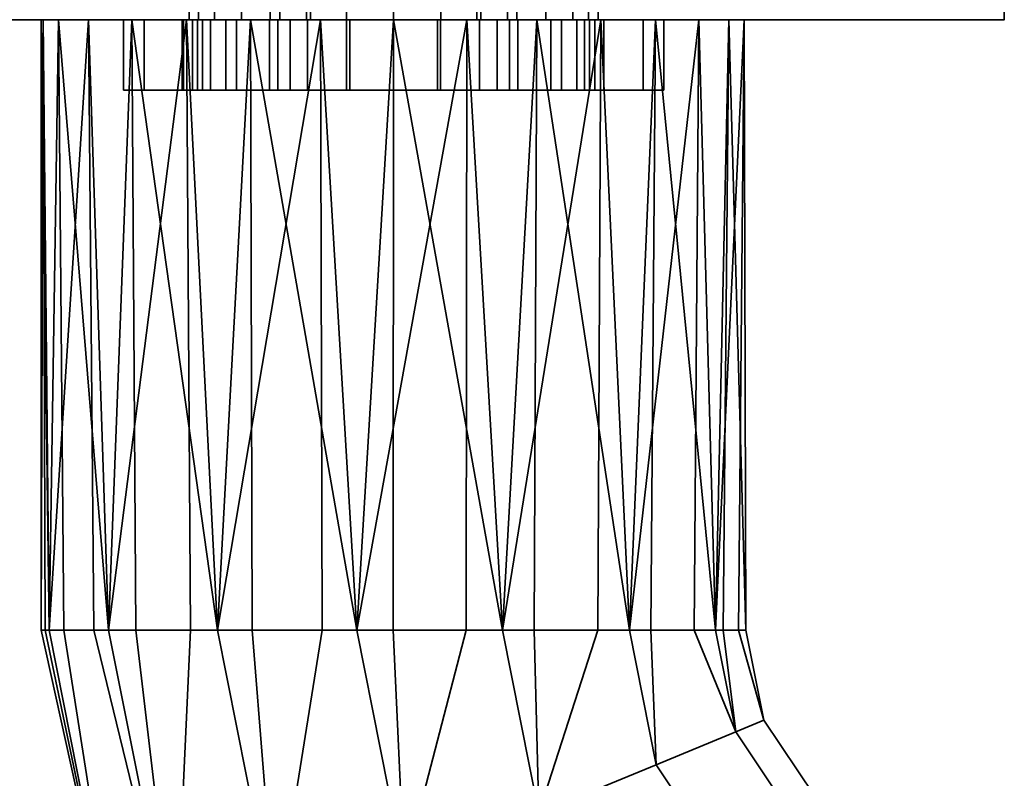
# Model space of a CAD drawing. Header units: millimetres. Extents: x -490 to 6690, y -115 to 152.
# Tile 292 of 656: x 1180 to 1222, y -89 to -57. Entities that reach past the tile are written whole.
import ezdxf

# ---------------------------------------------------------------- set-up
doc = ezdxf.new("R2010")
doc.units = ezdxf.units.MM
doc.layers.add('151', color=253, linetype='Continuous')

# ---------------------------------------------------------------- blocks, each defined once
blk = doc.blocks.new('UG_SURFACE_115')
at = {"layer": '151', "color": 252, "linetype": 'Continuous', "lineweight": 35}
for points in [[(1187.654, -57, 1013.609), (1187.654, -60, 1013.609), (1188.85, -60, 1016.597), (1188.85, -57, 1016.597)], [(1187.654, -57, 1010.391), (1187.654, -60, 1010.391), (1187.654, -60, 1013.609), (1187.654, -57, 1013.609)], [(1188.85, -57, 1007.403), (1188.85, -60, 1007.403), (1187.654, -60, 1010.391), (1187.654, -57, 1010.391)], [(1194, -57, 1003.739), (1187.654, -57, 1010.391), (1187.654, -57, 1013.609)], [(1194, -57, 1003.739), (1191.072, -57, 1005.074), (1188.85, -57, 1007.403), (1187.654, -57, 1010.391)], [(1187.654, -57, 1013.609), (1188.85, -57, 1016.597), (1191.072, -57, 1018.926), (1194, -57, 1003.739)], [(1188.85, -57, 1016.597), (1188.85, -60, 1016.597), (1191.072, -60, 1018.926), (1191.072, -57, 1018.926)], [(1191.072, -57, 1005.074), (1191.072, -60, 1005.074), (1188.85, -60, 1007.403), (1188.85, -57, 1007.403)], [(1191.072, -57, 1018.926), (1191.072, -60, 1018.926), (1194, -60, 1020.261), (1194, -57, 1020.261)], [(1194, -57, 1003.739), (1194, -60, 1003.739), (1191.072, -60, 1005.074), (1191.072, -57, 1005.074)], [(1191.072, -57, 1018.926), (1194, -57, 1020.261), (1194, -57, 1003.739)], [(1194, -57, 1020.261), (1194, -60, 1020.261), (1194, -60, 1003.739), (1194, -57, 1003.739)], [(1194, -60, 1003.739), (1187.654, -60, 1013.609), (1187.654, -60, 1010.391)], [(1194, -60, 1003.739), (1191.072, -60, 1018.926), (1188.85, -60, 1016.597), (1187.654, -60, 1013.609)], [(1187.654, -60, 1010.391), (1188.85, -60, 1007.403), (1191.072, -60, 1005.074), (1194, -60, 1003.739)], [(1194, -60, 1003.739), (1194, -60, 1020.261), (1191.072, -60, 1018.926)]]:
    blk.add_3dface(points, dxfattribs=at)
blk = doc.blocks.new('UG_SURFACE_117')
at = {"layer": '151', "color": 252, "linetype": 'Continuous', "lineweight": 35}
for points in [[(1184.5, -57, 1014.5), (1187.049, -57, 1012.941), (1187, -57, 1012)], [(1184.5, -57, 1014.5), (1185.375, -57, 1018.901), (1188.206, -57, 1016.5), (1187.049, -57, 1012.941)], [(1185.375, -57, 989.099), (1184.5, -57, 993.5), (1189.312, -57, 1005.978), (1192.339, -57, 1003.778)], [(1187, -57, 1012), (1187.441, -57, 1009.219), (1184.5, -57, 993.5), (1184.5, -57, 1014.5)], [(1187.441, -57, 1009.219), (1189.312, -57, 1005.978), (1184.5, -57, 993.5)], [(1185.375, -57, 989.099), (1185.375, -60, 989.099), (1184.5, -60, 993.5), (1184.5, -57, 993.5)], [(1184.5, -57, 993.5), (1184.5, -60, 993.5), (1184.5, -60, 1014.5), (1184.5, -57, 1014.5)], [(1184.5, -57, 1014.5), (1184.5, -60, 1014.5), (1185.375, -60, 1018.901), (1185.375, -57, 1018.901)], [(1187.868, -57, 985.368), (1185.375, -57, 989.099), (1192.339, -57, 1003.778), (1196, -57, 1003)], [(1190.71, -57, 1019.281), (1188.206, -57, 1016.5), (1185.375, -57, 1018.901), (1187.868, -57, 1022.632)], [(1187.868, -57, 985.368), (1187.868, -60, 985.368), (1185.375, -60, 989.099), (1185.375, -57, 989.099)], [(1185.375, -57, 1018.901), (1185.375, -60, 1018.901), (1187.868, -60, 1022.632), (1187.868, -57, 1022.632)], [(1187, -57, 1012), (1187.049, -57, 1012.941), (1187.049, -60, 1012.941), (1187, -60, 1012)], [(1187, -60, 1012), (1187.441, -60, 1009.219), (1187.441, -57, 1009.219), (1187, -57, 1012)], [(1188.206, -57, 1016.5), (1188.206, -60, 1016.5), (1187.049, -60, 1012.941), (1187.049, -57, 1012.941)], [(1187.441, -57, 1009.219), (1187.441, -60, 1009.219), (1189.312, -60, 1005.978), (1189.312, -57, 1005.978)], [(1196, -57, 1003), (1196, -57, 982), (1191.599, -57, 982.875), (1187.868, -57, 985.368)], [(1194.129, -57, 1020.803), (1190.71, -57, 1019.281), (1187.868, -57, 1022.632), (1191.599, -57, 1025.125)], [(1191.599, -57, 982.875), (1191.599, -60, 982.875), (1187.868, -60, 985.368), (1187.868, -57, 985.368)], [(1187.868, -57, 1022.632), (1187.868, -60, 1022.632), (1191.599, -60, 1025.125), (1191.599, -57, 1025.125)], [(1190.71, -57, 1019.281), (1190.71, -60, 1019.281), (1188.206, -60, 1016.5), (1188.206, -57, 1016.5)], [(1189.312, -57, 1005.978), (1189.312, -60, 1005.978), (1192.339, -60, 1003.778), (1192.339, -57, 1003.778)], [(1194.129, -57, 1020.803), (1194.129, -60, 1020.803), (1190.71, -60, 1019.281), (1190.71, -57, 1019.281)], [(1197.871, -57, 1020.803), (1194.129, -57, 1020.803), (1191.599, -57, 1025.125), (1196, -57, 1026)], [(1196, -57, 982), (1196, -60, 982), (1191.599, -60, 982.875), (1191.599, -57, 982.875)], [(1191.599, -57, 1025.125), (1191.599, -60, 1025.125), (1196, -60, 1026), (1196, -57, 1026)], [(1192.339, -57, 1003.778), (1192.339, -60, 1003.778), (1196, -60, 1003), (1196, -57, 1003)], [(1197.871, -57, 1020.803), (1197.871, -60, 1020.803), (1194.129, -60, 1020.803), (1194.129, -57, 1020.803)], [(1196, -57, 1003), (1196, -60, 1003), (1199.661, -60, 1003.778), (1199.661, -57, 1003.778)], [(1196, -57, 1003), (1199.661, -57, 1003.778), (1206.625, -57, 989.099), (1204.132, -57, 985.368)], [(1204.132, -57, 985.368), (1200.401, -57, 982.875), (1196, -57, 1003)], [(1196, -57, 1026), (1200.401, -57, 1025.125), (1197.871, -57, 1020.803)], [(1200.401, -57, 982.875), (1196, -57, 982), (1196, -57, 1003)], [(1200.401, -57, 982.875), (1200.401, -60, 982.875), (1196, -60, 982), (1196, -57, 982)], [(1196, -57, 1026), (1196, -60, 1026), (1200.401, -60, 1025.125), (1200.401, -57, 1025.125)], [(1201.29, -57, 1019.281), (1201.29, -60, 1019.281), (1197.871, -60, 1020.803), (1197.871, -57, 1020.803)], [(1201.29, -57, 1019.281), (1197.871, -57, 1020.803), (1200.401, -57, 1025.125), (1204.132, -57, 1022.632)], [(1199.661, -57, 1003.778), (1199.661, -60, 1003.778), (1202.688, -60, 1005.978), (1202.688, -57, 1005.978)], [(1207.5, -57, 993.5), (1206.625, -57, 989.099), (1199.661, -57, 1003.778), (1202.688, -57, 1005.978)], [(1204.132, -57, 985.368), (1204.132, -60, 985.368), (1200.401, -60, 982.875), (1200.401, -57, 982.875)], [(1200.401, -57, 1025.125), (1200.401, -60, 1025.125), (1204.132, -60, 1022.632), (1204.132, -57, 1022.632)], [(1203.794, -57, 1016.5), (1203.794, -60, 1016.5), (1201.29, -60, 1019.281), (1201.29, -57, 1019.281)], [(1204.132, -57, 1022.632), (1206.625, -57, 1018.901), (1203.794, -57, 1016.5), (1201.29, -57, 1019.281)], [(1202.688, -57, 1005.978), (1202.688, -60, 1005.978), (1204.56, -60, 1009.219), (1204.56, -57, 1009.219)], [(1207.5, -57, 993.5), (1202.688, -57, 1005.978), (1204.56, -57, 1009.219)], [(1204.951, -57, 1012.941), (1204.951, -60, 1012.941), (1203.794, -60, 1016.5), (1203.794, -57, 1016.5)], [(1204.951, -57, 1012.941), (1203.794, -57, 1016.5), (1206.625, -57, 1018.901), (1207.5, -57, 1014.5)], [(1206.625, -57, 989.099), (1206.625, -60, 989.099), (1204.132, -60, 985.368), (1204.132, -57, 985.368)], [(1204.132, -57, 1022.632), (1204.132, -60, 1022.632), (1206.625, -60, 1018.901), (1206.625, -57, 1018.901)], [(1204.56, -57, 1009.219), (1204.56, -60, 1009.219), (1204.951, -60, 1012.941), (1204.951, -57, 1012.941)], [(1204.56, -57, 1009.219), (1204.951, -57, 1012.941), (1207.5, -57, 1014.5), (1207.5, -57, 993.5)], [(1207.5, -57, 993.5), (1207.5, -60, 993.5), (1206.625, -60, 989.099), (1206.625, -57, 989.099)], [(1206.625, -57, 1018.901), (1206.625, -60, 1018.901), (1207.5, -60, 1014.5), (1207.5, -57, 1014.5)], [(1207.5, -57, 1014.5), (1207.5, -60, 1014.5), (1207.5, -60, 993.5), (1207.5, -57, 993.5)], [(1184.5, -60, 1014.5), (1184.5, -60, 993.5), (1187.441, -60, 1009.219), (1187, -60, 1012)], [(1187, -60, 1012), (1187.049, -60, 1012.941), (1184.5, -60, 1014.5)], [(1184.5, -60, 993.5), (1189.312, -60, 1005.978), (1187.441, -60, 1009.219)], [(1187.049, -60, 1012.941), (1188.206, -60, 1016.5), (1185.375, -60, 1018.901), (1184.5, -60, 1014.5)], [(1192.339, -60, 1003.778), (1189.312, -60, 1005.978), (1184.5, -60, 993.5), (1185.375, -60, 989.099)], [(1187.868, -60, 1022.632), (1185.375, -60, 1018.901), (1188.206, -60, 1016.5), (1190.71, -60, 1019.281)], [(1196, -60, 1003), (1192.339, -60, 1003.778), (1185.375, -60, 989.099), (1187.868, -60, 985.368)], [(1191.599, -60, 1025.125), (1187.868, -60, 1022.632), (1190.71, -60, 1019.281), (1194.129, -60, 1020.803)], [(1187.868, -60, 985.368), (1191.599, -60, 982.875), (1196, -60, 982), (1196, -60, 1003)], [(1196, -60, 1026), (1191.599, -60, 1025.125), (1194.129, -60, 1020.803)], [(1194.129, -60, 1020.803), (1197.871, -60, 1020.803), (1200.401, -60, 1025.125), (1196, -60, 1026)], [(1196, -60, 1003), (1200.401, -60, 982.875), (1204.132, -60, 985.368)], [(1196, -60, 1003), (1196, -60, 982), (1200.401, -60, 982.875)], [(1204.132, -60, 985.368), (1206.625, -60, 989.099), (1199.661, -60, 1003.778), (1196, -60, 1003)], [(1197.871, -60, 1020.803), (1201.29, -60, 1019.281), (1204.132, -60, 1022.632), (1200.401, -60, 1025.125)], [(1202.688, -60, 1005.978), (1199.661, -60, 1003.778), (1206.625, -60, 989.099), (1207.5, -60, 993.5)], [(1201.29, -60, 1019.281), (1203.794, -60, 1016.5), (1206.625, -60, 1018.901), (1204.132, -60, 1022.632)], [(1204.56, -60, 1009.219), (1202.688, -60, 1005.978), (1207.5, -60, 993.5)], [(1207.5, -60, 1014.5), (1206.625, -60, 1018.901), (1203.794, -60, 1016.5), (1204.951, -60, 1012.941)], [(1207.5, -60, 993.5), (1207.5, -60, 1014.5), (1204.951, -60, 1012.941), (1204.56, -60, 1009.219)]]:
    blk.add_3dface(points, dxfattribs=at)
blk = doc.blocks.new('UG_SURFACE_119')
at = {"layer": '151', "color": 252, "linetype": 'Continuous', "lineweight": 35}
for points in [[(1198, -57, 1003.739), (1198, -60, 1003.739), (1198, -60, 1020.261), (1198, -57, 1020.261)], [(1200.928, -57, 1005.074), (1200.928, -60, 1005.074), (1198, -60, 1003.739), (1198, -57, 1003.739)], [(1198, -57, 1020.261), (1198, -60, 1020.261), (1200.928, -60, 1018.926), (1200.928, -57, 1018.926)], [(1198, -57, 1003.739), (1198, -57, 1020.261), (1200.928, -57, 1018.926)], [(1200.928, -57, 1005.074), (1198, -57, 1003.739), (1200.928, -57, 1018.926)], [(1203.15, -57, 1007.403), (1203.15, -60, 1007.403), (1200.928, -60, 1005.074), (1200.928, -57, 1005.074)], [(1200.928, -57, 1018.926), (1200.928, -60, 1018.926), (1203.15, -60, 1016.597), (1203.15, -57, 1016.597)], [(1200.928, -57, 1005.074), (1200.928, -57, 1018.926), (1203.15, -57, 1016.597), (1204.346, -57, 1013.609)], [(1204.346, -57, 1013.609), (1204.346, -57, 1010.391), (1203.15, -57, 1007.403), (1200.928, -57, 1005.074)], [(1204.346, -57, 1010.391), (1204.346, -60, 1010.391), (1203.15, -60, 1007.403), (1203.15, -57, 1007.403)], [(1203.15, -57, 1016.597), (1203.15, -60, 1016.597), (1204.346, -60, 1013.609), (1204.346, -57, 1013.609)], [(1204.346, -57, 1013.609), (1204.346, -60, 1013.609), (1204.346, -60, 1010.391), (1204.346, -57, 1010.391)], [(1198, -60, 1020.261), (1198, -60, 1003.739), (1200.928, -60, 1005.074)], [(1200.928, -60, 1018.926), (1198, -60, 1020.261), (1200.928, -60, 1005.074)], [(1200.928, -60, 1018.926), (1200.928, -60, 1005.074), (1203.15, -60, 1007.403), (1204.346, -60, 1010.391)], [(1204.346, -60, 1010.391), (1204.346, -60, 1013.609), (1203.15, -60, 1016.597), (1200.928, -60, 1018.926)]]:
    blk.add_3dface(points, dxfattribs=at)
blk = doc.blocks.new('UG_SURFACE_121')
at = {"layer": '151', "color": 254, "linetype": 'Continuous', "lineweight": 35}
for points in [[(1196, -44, 948), (1196, -57, 948), (1170, -57, 951.5), (1170, -44, 951.5)], [(1170, -44, 1186.5), (1170, -57, 1186.5), (1196, -57, 1190), (1196, -44, 1190)], [(1187.289, -44, 1011.173), (1187.289, -57, 1011.173), (1188.367, -57, 1007.721), (1188.367, -44, 1007.721)], [(1187.699, -44, 1014.767), (1187.699, -57, 1014.767), (1187.289, -57, 1011.173), (1187.289, -44, 1011.173)], [(1189.527, -44, 1017.888), (1189.527, -57, 1017.888), (1187.699, -57, 1014.767), (1187.699, -44, 1014.767)], [(1188.367, -44, 1007.721), (1188.367, -57, 1007.721), (1190.75, -57, 1005), (1190.75, -44, 1005)], [(1192.461, -44, 1020.002), (1192.461, -57, 1020.002), (1189.527, -57, 1017.888), (1189.527, -44, 1017.888)], [(1190.75, -44, 1005), (1190.75, -57, 1005), (1190.75, -57, 992.5), (1190.75, -44, 992.5)], [(1190.75, -44, 992.5), (1190.75, -57, 992.5), (1191.15, -57, 990.491), (1191.15, -44, 990.491)], [(1191.15, -44, 990.491), (1191.15, -57, 990.491), (1192.288, -57, 988.788), (1192.288, -44, 988.788)], [(1192.288, -44, 988.788), (1192.288, -57, 988.788), (1193.991, -57, 987.65), (1193.991, -44, 987.65)], [(1196, -44, 1020.75), (1196, -57, 1020.75), (1192.461, -57, 1020.002), (1192.461, -44, 1020.002)], [(1193.991, -44, 987.65), (1193.991, -57, 987.65), (1196, -57, 987.25), (1196, -44, 987.25)], [(1199.539, -44, 1020.002), (1199.539, -57, 1020.002), (1196, -57, 1020.75), (1196, -44, 1020.75)], [(1222, -44, 951.5), (1222, -57, 951.5), (1196, -57, 948), (1196, -44, 948)], [(1196, -44, 987.25), (1196, -57, 987.25), (1198.009, -57, 987.65), (1198.009, -44, 987.65)], [(1196, -44, 1190), (1196, -57, 1190), (1222, -57, 1186.5), (1222, -44, 1186.5)], [(1198.009, -44, 987.65), (1198.009, -57, 987.65), (1199.712, -57, 988.788), (1199.712, -44, 988.788)], [(1202.473, -44, 1017.888), (1202.473, -57, 1017.888), (1199.539, -57, 1020.002), (1199.539, -44, 1020.002)], [(1199.712, -44, 988.788), (1199.712, -57, 988.788), (1200.85, -57, 990.491), (1200.85, -44, 990.491)], [(1200.85, -44, 990.491), (1200.85, -57, 990.491), (1201.25, -57, 992.5), (1201.25, -44, 992.5)], [(1201.25, -44, 992.5), (1201.25, -57, 992.5), (1201.25, -57, 1005), (1201.25, -44, 1005)], [(1201.25, -44, 1005), (1201.25, -57, 1005), (1203.632, -57, 1007.721), (1203.632, -44, 1007.721)], [(1204.301, -44, 1014.767), (1204.301, -57, 1014.767), (1202.473, -57, 1017.888), (1202.473, -44, 1017.888)], [(1203.632, -44, 1007.721), (1203.632, -57, 1007.721), (1204.711, -57, 1011.173), (1204.711, -44, 1011.173)], [(1204.711, -44, 1011.173), (1204.711, -57, 1011.173), (1204.301, -57, 1014.767), (1204.301, -44, 1014.767)], [(1222, -44, 1186.5), (1222, -57, 1186.5), (1222, -57, 951.5), (1222, -44, 951.5)], [(1170, -57, 951.5), (1193.991, -57, 987.65), (1192.288, -57, 988.788)], [(1170, -57, 951.5), (1181.734, -57, 1099.365), (1181, -57, 1104)], [(1170, -57, 951.5), (1191.15, -57, 990.491), (1190.75, -57, 992.5)], [(1170, -57, 951.5), (1196, -57, 948), (1196, -57, 987.25), (1193.991, -57, 987.65)], [(1181, -57, 1104), (1181.082, -57, 1105.568), (1170, -57, 1186.5), (1170, -57, 951.5)], [(1192.288, -57, 988.788), (1191.15, -57, 990.491), (1170, -57, 951.5)], [(1196, -57, 1190), (1170, -57, 1186.5), (1192.881, -57, 1118.672)], [(1170, -57, 1186.5), (1183.01, -57, 1111.5), (1187.183, -57, 1116.135)], [(1170, -57, 951.5), (1184.853, -57, 1093.963), (1181.734, -57, 1099.365)], [(1170, -57, 951.5), (1187.289, -57, 1011.173), (1187.699, -57, 1014.767)], [(1190.75, -57, 992.5), (1190.75, -57, 1005), (1188.367, -57, 1007.721), (1170, -57, 951.5)], [(1187.183, -57, 1116.135), (1192.881, -57, 1118.672), (1170, -57, 1186.5)], [(1170, -57, 951.5), (1189.899, -57, 1090.297), (1184.853, -57, 1093.963)], [(1188.367, -57, 1007.721), (1187.289, -57, 1011.173), (1170, -57, 951.5)], [(1187.699, -57, 1014.767), (1196, -57, 1089), (1189.899, -57, 1090.297), (1170, -57, 951.5)], [(1181.082, -57, 1105.568), (1183.01, -57, 1111.5), (1170, -57, 1186.5)], [(1181, -57, 1104), (1181.734, -57, 1099.365), (1181.328, -83, 1100.881)], [(1181.082, -57, 1105.568), (1181, -57, 1104), (1181, -83, 1104)], [(1181, -83, 1104), (1181.164, -83, 1105.559), (1181.082, -57, 1105.568)], [(1181.328, -83, 1100.881), (1181, -83, 1104), (1181, -57, 1104)], [(1183.01, -57, 1111.5), (1181.082, -57, 1105.568), (1181.328, -83, 1107.119)], [(1181.082, -57, 1105.568), (1181.164, -83, 1105.559), (1181.328, -83, 1107.119)], [(1181.734, -57, 1099.365), (1181.959, -83, 1099.465), (1181.328, -83, 1100.881)], [(1181.328, -83, 1107.119), (1183.234, -83, 1111.4), (1183.01, -57, 1111.5)], [(1181.734, -57, 1099.365), (1184.853, -57, 1093.963), (1183.865, -83, 1095.183)], [(1183.865, -83, 1095.183), (1181.959, -83, 1099.465), (1181.734, -57, 1099.365)], [(1187.183, -57, 1116.135), (1183.01, -57, 1111.5), (1183.865, -83, 1112.817)], [(1183.01, -57, 1111.5), (1183.234, -83, 1111.4), (1183.865, -83, 1112.817)], [(1184.853, -57, 1093.963), (1185.017, -83, 1094.146), (1183.865, -83, 1095.183)], [(1183.865, -83, 1112.817), (1187.348, -83, 1115.953), (1187.183, -57, 1116.135)], [(1184.853, -57, 1093.963), (1189.899, -57, 1090.297), (1188.5, -83, 1091.01)], [(1188.5, -83, 1091.01), (1185.017, -83, 1094.146), (1184.853, -57, 1093.963)], [(1192.881, -57, 1118.672), (1187.183, -57, 1116.135), (1188.5, -83, 1116.99)], [(1187.183, -57, 1116.135), (1187.348, -83, 1115.953), (1188.5, -83, 1116.99)], [(1196, -57, 1089), (1187.699, -57, 1014.767), (1189.527, -57, 1017.888)], [(1189.899, -57, 1090.297), (1189.975, -83, 1090.53), (1188.5, -83, 1091.01)], [(1188.5, -83, 1116.99), (1192.957, -83, 1118.439), (1192.881, -57, 1118.672)], [(1196, -57, 1089), (1189.527, -57, 1017.888), (1192.461, -57, 1020.002)], [(1189.899, -57, 1090.297), (1196, -57, 1089), (1194.432, -83, 1089.082)], [(1194.432, -83, 1089.082), (1189.975, -83, 1090.53), (1189.899, -57, 1090.297)], [(1192.461, -57, 1020.002), (1196, -57, 1020.75), (1196, -57, 1089)], [(1199.119, -57, 1118.672), (1192.881, -57, 1118.672), (1194.432, -83, 1118.918)], [(1192.881, -57, 1118.672), (1192.957, -83, 1118.439), (1194.432, -83, 1118.918)], [(1192.881, -57, 1118.672), (1199.119, -57, 1118.672), (1222, -57, 1186.5), (1196, -57, 1190)], [(1196, -57, 1089), (1195.974, -83, 1089.244), (1194.432, -83, 1089.082)], [(1194.432, -83, 1118.918), (1199.093, -83, 1118.428), (1199.119, -57, 1118.672)], [(1200.635, -83, 1089.734), (1195.974, -83, 1089.244), (1196, -57, 1089)], [(1196, -57, 1089), (1202.101, -57, 1090.297), (1200.635, -83, 1089.734)], [(1202.101, -57, 1090.297), (1196, -57, 1089), (1196, -57, 1020.75), (1199.539, -57, 1020.002)], [(1198.009, -57, 987.65), (1196, -57, 987.25), (1196, -57, 948), (1222, -57, 951.5)], [(1199.712, -57, 988.788), (1198.009, -57, 987.65), (1222, -57, 951.5)], [(1199.119, -57, 1118.672), (1199.093, -83, 1118.428), (1200.635, -83, 1118.266)], [(1204.817, -57, 1116.135), (1199.119, -57, 1118.672), (1200.635, -83, 1118.266)], [(1222, -57, 1186.5), (1199.119, -57, 1118.672), (1204.817, -57, 1116.135)], [(1199.539, -57, 1020.002), (1202.473, -57, 1017.888), (1202.101, -57, 1090.297)], [(1222, -57, 951.5), (1200.85, -57, 990.491), (1199.712, -57, 988.788)], [(1202.101, -57, 1090.297), (1201.978, -83, 1090.51), (1200.635, -83, 1089.734)], [(1200.635, -83, 1118.266), (1204.694, -83, 1115.923), (1204.817, -57, 1116.135)], [(1201.25, -57, 992.5), (1200.85, -57, 990.491), (1222, -57, 951.5)], [(1222, -57, 951.5), (1203.632, -57, 1007.721), (1201.25, -57, 1005), (1201.25, -57, 992.5)], [(1206.037, -83, 1092.853), (1201.978, -83, 1090.51), (1202.101, -57, 1090.297)], [(1202.101, -57, 1090.297), (1207.147, -57, 1093.963), (1206.037, -83, 1092.853)], [(1202.101, -57, 1090.297), (1202.473, -57, 1017.888), (1204.301, -57, 1014.767)], [(1204.301, -57, 1014.767), (1204.711, -57, 1011.173), (1222, -57, 951.5), (1202.101, -57, 1090.297)], [(1222, -57, 951.5), (1207.147, -57, 1093.963), (1202.101, -57, 1090.297)], [(1222, -57, 951.5), (1204.711, -57, 1011.173), (1203.632, -57, 1007.721)], [(1204.817, -57, 1116.135), (1204.694, -83, 1115.923), (1206.037, -83, 1115.147)], [(1208.99, -57, 1111.5), (1204.817, -57, 1116.135), (1206.037, -83, 1115.147)], [(1204.817, -57, 1116.135), (1208.99, -57, 1111.5), (1222, -57, 1186.5)], [(1207.147, -57, 1093.963), (1206.949, -83, 1094.107), (1206.037, -83, 1092.853)], [(1206.037, -83, 1115.147), (1208.792, -83, 1111.356), (1208.99, -57, 1111.5)], [(1209.703, -83, 1097.899), (1206.949, -83, 1094.107), (1207.147, -57, 1093.963)], [(1207.147, -57, 1093.963), (1210.266, -57, 1099.365), (1209.703, -83, 1097.899)], [(1210.266, -57, 1099.365), (1207.147, -57, 1093.963), (1222, -57, 951.5)], [(1208.99, -57, 1111.5), (1208.792, -83, 1111.356), (1209.703, -83, 1110.101)], [(1210.918, -57, 1105.568), (1208.99, -57, 1111.5), (1209.703, -83, 1110.101)], [(1222, -57, 1186.5), (1208.99, -57, 1111.5), (1210.918, -57, 1105.568)], [(1210.266, -57, 1099.365), (1210.026, -83, 1099.416), (1209.703, -83, 1097.899)], [(1209.703, -83, 1110.101), (1210.678, -83, 1105.517), (1210.918, -57, 1105.568)], [(1211, -83, 1104), (1210.026, -83, 1099.416), (1210.266, -57, 1099.365)], [(1210.266, -57, 1099.365), (1210.918, -57, 1105.568), (1211, -83, 1104)], [(1210.918, -57, 1105.568), (1210.266, -57, 1099.365), (1222, -57, 951.5), (1222, -57, 1186.5)], [(1210.918, -57, 1105.568), (1210.678, -83, 1105.517), (1211, -83, 1104)], [(1184.348, -98.182, 1100.881), (1184.348, -98.182, 1107.119), (1181, -83, 1104)], [(1184.348, -98.182, 1107.119), (1181.164, -83, 1105.559), (1181, -83, 1104)], [(1181, -83, 1104), (1181.328, -83, 1100.881), (1184.348, -98.182, 1100.881)], [(1184.348, -98.182, 1107.119), (1181.328, -83, 1107.119), (1181.164, -83, 1105.559)], [(1184.348, -98.182, 1100.881), (1181.328, -83, 1100.881), (1181.959, -83, 1099.465)], [(1183.234, -83, 1111.4), (1181.328, -83, 1107.119), (1184.348, -98.182, 1107.119), (1186.692, -97.211, 1112.817)], [(1181.959, -83, 1099.465), (1183.865, -83, 1095.183), (1186.692, -97.211, 1095.183), (1184.348, -98.182, 1100.881)], [(1186.692, -97.211, 1112.817), (1183.865, -83, 1112.817), (1183.234, -83, 1111.4)], [(1186.692, -97.211, 1095.183), (1183.865, -83, 1095.183), (1185.017, -83, 1094.146)], [(1187.348, -83, 1115.953), (1183.865, -83, 1112.817), (1186.692, -97.211, 1112.817)], [(1185.017, -83, 1094.146), (1188.5, -83, 1091.01), (1190.974, -95.437, 1091.01), (1186.692, -97.211, 1095.183)], [(1186.692, -97.211, 1112.817), (1190.974, -95.437, 1116.99), (1188.5, -83, 1116.99), (1187.348, -83, 1115.953)], [(1190.974, -95.437, 1091.01), (1188.5, -83, 1091.01), (1189.975, -83, 1090.53)], [(1192.957, -83, 1118.439), (1188.5, -83, 1116.99), (1190.974, -95.437, 1116.99)], [(1189.975, -83, 1090.53), (1194.432, -83, 1089.082), (1196.454, -93.167, 1089.082), (1190.974, -95.437, 1091.01)], [(1190.974, -95.437, 1116.99), (1196.454, -93.167, 1118.918), (1194.432, -83, 1118.918), (1192.957, -83, 1118.439)], [(1196.454, -93.167, 1089.082), (1194.432, -83, 1089.082), (1195.974, -83, 1089.244)], [(1199.093, -83, 1118.428), (1194.432, -83, 1118.918), (1196.454, -93.167, 1118.918)], [(1195.974, -83, 1089.244), (1200.635, -83, 1089.734), (1202.185, -90.793, 1089.734), (1196.454, -93.167, 1089.082)], [(1196.454, -93.167, 1118.918), (1202.185, -90.793, 1118.266), (1200.635, -83, 1118.266), (1199.093, -83, 1118.428)], [(1202.185, -90.793, 1089.734), (1200.635, -83, 1089.734), (1201.978, -83, 1090.51)], [(1204.694, -83, 1115.923), (1200.635, -83, 1118.266), (1202.185, -90.793, 1118.266)], [(1201.978, -83, 1090.51), (1206.037, -83, 1092.853), (1207.176, -88.726, 1092.853), (1202.185, -90.793, 1089.734)], [(1202.185, -90.793, 1118.266), (1207.176, -88.726, 1115.147), (1206.037, -83, 1115.147), (1204.694, -83, 1115.923)], [(1207.176, -88.726, 1092.853), (1206.037, -83, 1092.853), (1206.949, -83, 1094.107)], [(1208.792, -83, 1111.356), (1206.037, -83, 1115.147), (1207.176, -88.726, 1115.147), (1210.563, -87.323, 1110.101)], [(1206.949, -83, 1094.107), (1209.703, -83, 1097.899), (1210.563, -87.323, 1097.899), (1207.176, -88.726, 1092.853)], [(1210.563, -87.323, 1110.101), (1209.703, -83, 1110.101), (1208.792, -83, 1111.356)], [(1210.563, -87.323, 1097.899), (1209.703, -83, 1097.899), (1210.026, -83, 1099.416)], [(1210.678, -83, 1105.517), (1209.703, -83, 1110.101), (1210.563, -87.323, 1110.101), (1211.761, -86.827, 1104)], [(1210.026, -83, 1099.416), (1211, -83, 1104), (1211.761, -86.827, 1104), (1210.563, -87.323, 1097.899)], [(1211.761, -86.827, 1104), (1211, -83, 1104), (1210.678, -83, 1105.517)], [(1211.761, -86.827, 1104), (1213.929, -90.071, 1104), (1213.012, -90.988, 1097.899), (1210.563, -87.323, 1097.899)], [(1210.563, -87.323, 1110.101), (1213.012, -90.988, 1110.101), (1213.929, -90.071, 1104), (1211.761, -86.827, 1104)], [(1210.563, -87.323, 1097.899), (1213.012, -90.988, 1097.899), (1210.42, -93.58, 1092.853), (1207.176, -88.726, 1092.853)], [(1207.176, -88.726, 1115.147), (1210.42, -93.58, 1115.147), (1213.012, -90.988, 1110.101), (1210.563, -87.323, 1110.101)], [(1207.176, -88.726, 1092.853), (1210.42, -93.58, 1092.853), (1206.6, -97.4, 1089.734), (1202.185, -90.793, 1089.734)], [(1202.185, -90.793, 1118.266), (1206.6, -97.4, 1118.266), (1210.42, -93.58, 1115.147), (1207.176, -88.726, 1115.147)]]:
    blk.add_3dface(points, dxfattribs=at)

msp = doc.modelspace()

# ---------------------------------------------------------------- linework, layer by layer
at = {"layer": '151', "linetype": 'Continuous', "lineweight": -3}
for p, q in [((1184.5, -60, 1014.5), (1184.5, -57, 1014.5)), ((1184.5, -60, 993.5), (1184.5, -57, 993.5)), ((1194, -60, 1003.739), (1194, -57, 1003.739)), ((1194, -57, 1020.261), (1194, -60, 1020.261)), ((1198, -57, 1020.261), (1198, -60, 1020.261)), ((1198, -60, 1003.739), (1198, -57, 1003.739)), ((1207.5, -60, 1014.5), (1207.5, -57, 1014.5)), ((1207.5, -60, 993.5), (1207.5, -57, 993.5)), ((1184.5, -60, 993.5), (1184.5, -60, 1014.5)), ((1194, -60, 1020.261), (1194, -60, 1003.739)), ((1198, -60, 1003.739), (1198, -60, 1020.261)), ((1207.5, -60, 1014.5), (1207.5, -60, 993.5))]:
    msp.add_line(p, q, dxfattribs=at)
at = {"layer": '151', "linetype": 'Continuous', "lineweight": -3, "extrusion": (0, -1, 0)}
for centre, radius in [((1196, 1012, 60), 9), ((1196, 1104, 83), 15)]:
    msp.add_circle(centre, radius, dxfattribs=at)
at = {"layer": '151', "linetype": 'Continuous', "lineweight": -3, "extrusion": (0, 1, 0)}
for centre, radius, start, end in [((-1196, 1014.5, -60), 11.5, 360, 180), ((-1196, 993.5, -60), 11.5, 180, 0), ((-1196, 1012, -60), 8.5, 283.609, 76.391), ((-1196, 1012, -60), 8.5, 103.609, 256.391)]:
    msp.add_arc(centre, radius, start, end, dxfattribs=at)

# ---------------------------------------------------------------- block references
at = {"layer": '151', "linetype": 'Continuous', "lineweight": -3}
for name in ['UG_SURFACE_121', 'UG_SURFACE_117', 'UG_SURFACE_115', 'UG_SURFACE_119']:
    msp.add_blockref(name, (0, 0), dxfattribs=at)

doc.saveas('drawing.dxf')
